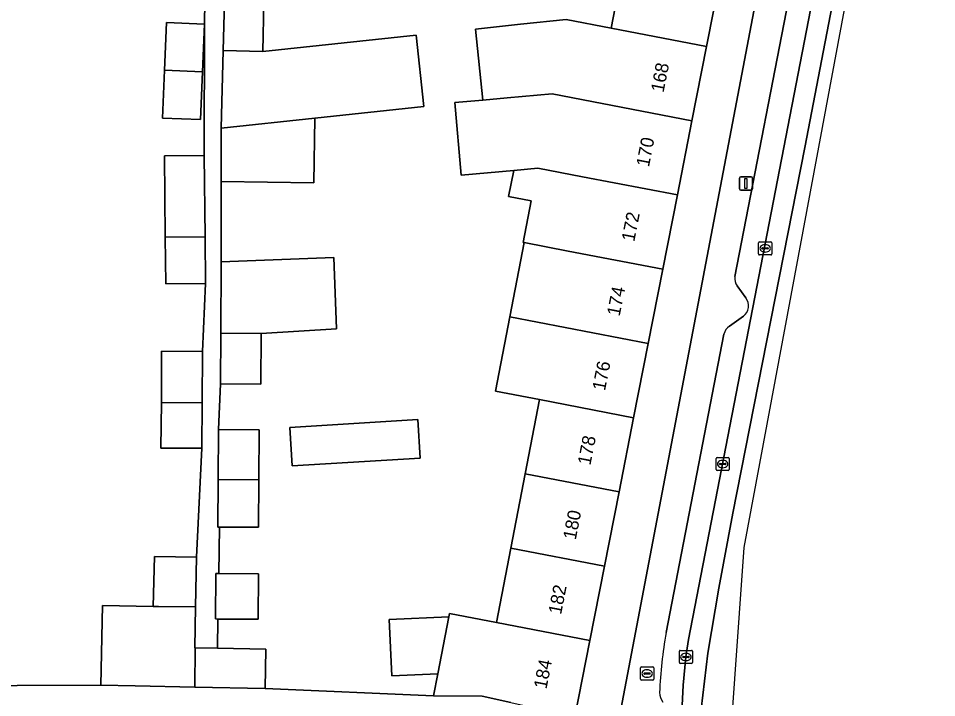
# Model space of a CAD drawing. Extents: x 159053 to 160042, y 380449 to 381423.
# Drawn here: x 159922.5 to 159992.2, y 380914.4 to 380966 of the extents above; entities that cross this region are included whole.
import ezdxf

# ---------------------------------------------------------------- set-up
doc = ezdxf.new("R2010")
doc.units = 0
for name, color, linetype in [('IMGEO_Brandkraan', 7, 'Continuous'), ('IMGEO_Erf', 7, 'Continuous'), ('IMGEO_Kolk', 7, 'Continuous'), ('IMGEO_Lichtmast', 7, 'Continuous'), ('IMGEO_Pand', 7, 'Continuous'), ('IMGEO_Pand_nummerreeks', 7, 'Continuous'), ('IMGEO_Parkeervlak_open', 7, 'Continuous'), ('IMGEO_Rijbaan_lokaal_gesloten', 7, 'Continuous'), ('IMGEO_Rijbaan_lokaal_open', 7, 'Continuous'), ('IMGEO_Voetpad_open', 7, 'Continuous')]:
    doc.layers.add(name, color=color, linetype=linetype)

msp = doc.modelspace()

# ---------------------------------------------------------------- linework, layer by layer
at = {"layer": 'IMGEO_Brandkraan'}
for p, q in [((159969.712, 380915.773), (159969.712, 380916.625)), ((159969.787, 380916.699), (159970.639, 380916.699)), ((159970.713, 380916.625), (159970.713, 380915.773)), ((159969.971, 380916.193), (159969.971, 380916.205)), ((159970.409, 380916.156), (159970.011, 380916.156)), ((159970.014, 380916.242), (159970.412, 380916.242)), ((159970.223, 380915.919), (159970.198, 380915.919)), ((159970.2, 380916.479), (159970.225, 380916.479)), ((159970.455, 380916.205), (159970.455, 380916.193)), ((159970.639, 380915.699), (159969.787, 380915.699))]:
    msp.add_line(p, q, dxfattribs=at)
for points in [[(159969.712, 380915.773), (159969.712, 380916.625)], [(159969.787, 380916.699), (159970.639, 380916.699)], [(159970.713, 380916.625), (159970.713, 380915.773)], [(159970.639, 380915.699), (159969.787, 380915.699)]]:
    msp.add_lwpolyline(points, dxfattribs=at)
for centre, radius, start, end in [((159969.789, 380916.623), 0.0765, 91.55205, 178.44795), ((159969.789, 380916.623), 0.0765, 91.55205, 178.44795), ((159970.637, 380916.623), 0.0765, 1.55205, 88.44795), ((159970.637, 380916.623), 0.0765, 1.55205, 88.44795), ((159970.011, 380916.202), 0.0403, 85.87752, 175.75265), ((159970.008, 380916.192), 0.0366, 178.93798, 274.71019), ((159970.412, 380916.199), 0.043, 264.86636, 352.45326), ((159970.416, 380916.204), 0.0386, 1.73085, 96.63898), ((159969.789, 380915.775), 0.0765, 181.55205, 268.44795), ((159969.789, 380915.775), 0.0765, 181.55205, 268.44795), ((159970.637, 380915.775), 0.0765, 271.55205, 358.44795), ((159970.637, 380915.775), 0.0765, 271.55205, 358.44795)]:
    msp.add_arc(centre, radius, start, end, dxfattribs=at)
for centre, major_axis, ratio, start_param, end_param in [((159970.199, 380916.199), (-0.387, 0.002), 0.722429, 4.712389, 7.853982), ((159970.224, 380916.199), (-0.39, 0.002), 0.717154, 1.570796, 4.712389)]:
    msp.add_ellipse(centre, major_axis=major_axis, ratio=ratio, start_param=start_param, end_param=end_param, dxfattribs=at)
at = {"layer": 'IMGEO_Erf'}
for points in [[(159979.998, 380980.576), (159978.07, 380980.923), (159976.935, 380975.136), (159975.828, 380969.492), (159974.721, 380963.851), (159973.614, 380958.208), (159972.507, 380952.565), (159971.401, 380946.923), (159970.294, 380941.28), (159969.187, 380935.638), (159968.08, 380929.996), (159966.973, 380924.352), (159965.866, 380918.71), (159964.73, 380912.918), (159967.079, 380912.64)], [(159968.22, 380913.465), (159980.751, 380979.327)], [(159915.97, 380915.268), (159928.704, 380915.322), (159928.835, 380921.372), (159932.7, 380921.301), (159932.782, 380925.101), (159935.993, 380925.032), (159936.39, 380933.315), (159933.275, 380933.334), (159933.323, 380936.801), (159933.32, 380940.692), (159936.435, 380940.673), (159936.668, 380945.845), (159933.652, 380945.813), (159933.615, 380949.349), (159933.549, 380955.532), (159936.565, 380955.564), (159936.594, 380965.555), (159936.655, 380970.809)], [(159941.11, 380967.221), (159941.013, 380963.475), (159952.673, 380964.724), (159953.255, 380959.299), (159944.967, 380958.411), (159944.889, 380953.485), (159937.864, 380953.597), (159937.863, 380947.481), (159946.42, 380947.805), (159946.625, 380942.394), (159940.884, 380942.04), (159940.857, 380938.191), (159937.814, 380938.212), (159937.65, 380934.742), (159940.732, 380934.723), (159940.708, 380930.912), (159940.686, 380927.309), (159937.725, 380927.327), (159937.677, 380923.797), (159940.692, 380923.778), (159940.67, 380920.323), (159937.593, 380920.342), (159937.578, 380918.121), (159941.258, 380918.041), (159941.193, 380915.052), (159953.994, 380914.513), (159954.315, 380916.179), (159950.824, 380916.012), (159950.619, 380920.299), (159955.15, 380920.516), (159955.198, 380920.765), (159958.768, 380920.077), (159959.856, 380925.723), (159960.944, 380931.369), (159962.032, 380937.015), (159958.706, 380937.655), (159959.793, 380943.301), (159960.88, 380948.949), (159960.798, 380948.965), (159961.405, 380952.113), (159959.694, 380952.442), (159960.076, 380954.426), (159956.098, 380954.071), (159955.606, 380959.59), (159957.736, 380959.78), (159957.172, 380965.179), (159960.583, 380965.536), (159964.072, 380965.9), (159967.472, 380965.246), (159968.56, 380970.892)]]:
    msp.add_lwpolyline(points, dxfattribs=at)
for points in [[(159936.594, 380965.555), (159936.446, 380961.925), (159936.298, 380958.294), (159933.398, 380958.413), (159933.545, 380962.043), (159933.693, 380965.673)], [(159952.794, 380935.505), (159952.974, 380932.573), (159943.248, 380931.975), (159943.067, 380934.907)]]:
    msp.add_lwpolyline(points, close=True, dxfattribs=at)
at = {"layer": 'IMGEO_Kolk'}
for p, q in [((159978.674, 380948.081), (159978.674, 380948.933)), ((159978.749, 380949.007), (159979.601, 380949.007)), ((159979.162, 380948.787), (159979.187, 380948.787)), ((159979.675, 380948.933), (159979.675, 380948.081)), ((159979.601, 380948.007), (159978.749, 380948.007)), ((159978.933, 380948.501), (159978.933, 380948.513)), ((159979.371, 380948.464), (159978.973, 380948.464)), ((159978.976, 380948.55), (159979.374, 380948.55)), ((159979.185, 380948.227), (159979.16, 380948.227)), ((159979.417, 380948.513), (159979.417, 380948.501)), ((159975.526, 380932.619), (159976.378, 380932.619)), ((159975.451, 380931.693), (159975.451, 380932.545)), ((159975.71, 380932.113), (159975.71, 380932.125)), ((159976.148, 380932.076), (159975.75, 380932.076)), ((159975.753, 380932.162), (159976.151, 380932.162)), ((159975.939, 380932.399), (159975.964, 380932.399)), ((159976.194, 380932.125), (159976.194, 380932.113)), ((159976.452, 380932.545), (159976.452, 380931.693)), ((159976.378, 380931.619), (159975.526, 380931.619)), ((159975.962, 380931.839), (159975.937, 380931.839)), ((159972.734, 380917.96), (159973.586, 380917.96)), ((159972.659, 380917.034), (159972.659, 380917.886)), ((159972.918, 380917.454), (159972.918, 380917.466)), ((159973.356, 380917.417), (159972.958, 380917.417)), ((159972.961, 380917.503), (159973.359, 380917.503)), ((159973.147, 380917.74), (159973.172, 380917.74)), ((159973.402, 380917.466), (159973.402, 380917.454)), ((159973.66, 380917.886), (159973.66, 380917.034)), ((159973.586, 380916.96), (159972.734, 380916.96)), ((159973.17, 380917.18), (159973.145, 380917.18))]:
    msp.add_line(p, q, dxfattribs=at)
for points in [[(159978.674, 380948.081), (159978.674, 380948.933)], [(159978.749, 380949.007), (159979.601, 380949.007)], [(159979.675, 380948.933), (159979.675, 380948.081)], [(159979.601, 380948.007), (159978.749, 380948.007)], [(159975.526, 380932.619), (159976.378, 380932.619)], [(159975.451, 380931.693), (159975.451, 380932.545)], [(159976.452, 380932.545), (159976.452, 380931.693)], [(159976.378, 380931.619), (159975.526, 380931.619)], [(159972.734, 380917.96), (159973.586, 380917.96)], [(159972.659, 380917.034), (159972.659, 380917.886)], [(159973.66, 380917.886), (159973.66, 380917.034)], [(159973.586, 380916.96), (159972.734, 380916.96)]]:
    msp.add_lwpolyline(points, dxfattribs=at)
for centre, radius, start, end in [((159978.751, 380948.931), 0.0765, 91.55205, 178.44795), ((159978.751, 380948.931), 0.0765, 91.55205, 178.44795), ((159979.599, 380948.931), 0.0765, 1.55205, 88.44795), ((159979.599, 380948.931), 0.0765, 1.55205, 88.44795), ((159978.751, 380948.083), 0.0765, 181.55205, 268.44795), ((159978.751, 380948.083), 0.0765, 181.55205, 268.44795), ((159978.973, 380948.51), 0.0403, 85.87752, 175.75265), ((159978.97, 380948.5), 0.0366, 178.93798, 274.71019), ((159979.374, 380948.507), 0.043, 264.86636, 352.45326), ((159979.378, 380948.512), 0.0386, 1.73085, 96.63898), ((159979.599, 380948.083), 0.0765, 271.55205, 358.44795), ((159979.599, 380948.083), 0.0765, 271.55205, 358.44795), ((159975.528, 380932.543), 0.0765, 91.55205, 178.44795), ((159975.528, 380932.543), 0.0765, 91.55205, 178.44795), ((159976.376, 380932.543), 0.0765, 1.55205, 88.44795), ((159976.376, 380932.543), 0.0765, 1.55205, 88.44795), ((159975.75, 380932.122), 0.0403, 85.87752, 175.75265), ((159975.747, 380932.112), 0.0366, 178.93798, 274.71019), ((159976.151, 380932.119), 0.043, 264.86636, 352.45326), ((159976.155, 380932.124), 0.0386, 1.73085, 96.63898), ((159975.528, 380931.695), 0.0765, 181.55205, 268.44795), ((159975.528, 380931.695), 0.0765, 181.55205, 268.44795), ((159976.376, 380931.695), 0.0765, 271.55205, 358.44795), ((159976.376, 380931.695), 0.0765, 271.55205, 358.44795), ((159972.736, 380917.884), 0.0765, 91.55205, 178.44795), ((159972.736, 380917.884), 0.0765, 91.55205, 178.44795), ((159973.584, 380917.884), 0.0765, 1.55205, 88.44795), ((159973.584, 380917.884), 0.0765, 1.55205, 88.44795), ((159972.958, 380917.463), 0.0403, 85.87752, 175.75265), ((159972.955, 380917.453), 0.0366, 178.93798, 274.71019), ((159973.359, 380917.46), 0.043, 264.86636, 352.45326), ((159973.363, 380917.465), 0.0386, 1.73085, 96.63898), ((159972.736, 380917.036), 0.0765, 181.55205, 268.44795), ((159972.736, 380917.036), 0.0765, 181.55205, 268.44795), ((159973.584, 380917.036), 0.0765, 271.55205, 358.44795), ((159973.584, 380917.036), 0.0765, 271.55205, 358.44795)]:
    msp.add_arc(centre, radius, start, end, dxfattribs=at)
for centre, major_axis, ratio, start_param, end_param in [((159979.161, 380948.507), (-0.387, 0.002), 0.722429, 4.712389, 7.853982), ((159979.186, 380948.507), (-0.39, 0.002), 0.717154, 1.570796, 4.712389), ((159975.938, 380932.119), (-0.387, 0.002), 0.722429, 4.712389, 7.853982), ((159975.963, 380932.119), (-0.39, 0.002), 0.717154, 1.570796, 4.712389), ((159973.146, 380917.46), (-0.387, 0.002), 0.722429, 4.712389, 7.853982), ((159973.171, 380917.46), (-0.39, 0.002), 0.717154, 1.570796, 4.712389)]:
    msp.add_ellipse(centre, major_axis=major_axis, ratio=ratio, start_param=start_param, end_param=end_param, dxfattribs=at)
at = {"layer": 'IMGEO_Lichtmast'}
for p, q in [((159977.224, 380953.037), (159977.224, 380953.837)), ((159977.224, 380953.837), (159977.224, 380953.037)), ((159977.324, 380953.937), (159978.114, 380953.937)), ((159978.114, 380953.937), (159977.324, 380953.937)), ((159978.214, 380953.837), (159978.214, 380953.037)), ((159978.214, 380953.037), (159978.214, 380953.837)), ((159978.114, 380952.937), (159977.324, 380952.937)), ((159977.324, 380952.937), (159978.114, 380952.937))]:
    msp.add_line(p, q, dxfattribs=at)
msp.add_lwpolyline([(159977.644, 380953.812), (159977.794, 380953.812), (159977.794, 380953.062), (159977.644, 380953.062), (159977.644, 380953.812)], dxfattribs=at)
for centre, start, end in [((159977.324, 380953.837), 90, 180), ((159977.324, 380953.837), 90, 180), ((159978.114, 380953.837), 0, 90), ((159978.114, 380953.837), 360, 90), ((159977.324, 380953.037), 180, 270), ((159977.324, 380953.037), 180, 270), ((159978.114, 380953.037), 270, 0), ((159978.114, 380953.037), 270, 0)]:
    msp.add_arc(centre, 0.1, start, end, dxfattribs=at)
at = {"layer": 'IMGEO_Pand'}
for points in [[(159975.828, 380969.492), (159968.56, 380970.892), (159967.472, 380965.246), (159974.721, 380963.851)], [(159938.114, 380967.299), (159938.017, 380963.552), (159941.013, 380963.475), (159941.11, 380967.221)], [(159936.594, 380965.555), (159933.693, 380965.673), (159933.545, 380962.043), (159936.446, 380961.925)], [(159959.585, 380959.945), (159963.008, 380960.25), (159973.614, 380958.208), (159974.721, 380963.851), (159967.472, 380965.246), (159964.072, 380965.9), (159960.583, 380965.536), (159957.172, 380965.179), (159957.736, 380959.78)], [(159941.013, 380963.475), (159938.017, 380963.552), (159937.864, 380957.649), (159944.967, 380958.411), (159953.255, 380959.299), (159952.673, 380964.724)], [(159936.446, 380961.925), (159933.545, 380962.043), (159933.398, 380958.413), (159936.298, 380958.294)], [(159973.614, 380958.208), (159963.008, 380960.25), (159959.585, 380959.945), (159957.736, 380959.78), (159955.606, 380959.59), (159956.098, 380954.071), (159960.076, 380954.426), (159961.921, 380954.603), (159965.296, 380953.954), (159972.507, 380952.565)], [(159944.967, 380958.411), (159937.864, 380957.649), (159937.864, 380953.597), (159944.889, 380953.485)], [(159936.565, 380955.564), (159933.549, 380955.532), (159933.615, 380949.349), (159936.631, 380949.381)], [(159972.507, 380952.565), (159965.296, 380953.954), (159961.921, 380954.603), (159960.076, 380954.426), (159959.694, 380952.442), (159961.405, 380952.113), (159960.798, 380948.965), (159960.88, 380948.949), (159964.208, 380948.308), (159971.401, 380946.923)], [(159936.631, 380949.381), (159933.615, 380949.349), (159933.652, 380945.813), (159936.668, 380945.845)], [(159971.401, 380946.923), (159964.208, 380948.308), (159960.88, 380948.949), (159959.793, 380943.301), (159970.294, 380941.28)], [(159937.863, 380947.481), (159937.841, 380942.061), (159940.884, 380942.04), (159946.625, 380942.394), (159946.42, 380947.805)], [(159970.294, 380941.28), (159959.793, 380943.301), (159958.706, 380937.655), (159962.032, 380937.015), (159969.187, 380935.638)], [(159940.884, 380942.04), (159937.841, 380942.061), (159937.814, 380938.212), (159940.857, 380938.191)], [(159936.435, 380940.673), (159933.32, 380940.692), (159933.323, 380936.801), (159936.411, 380936.777)], [(159936.411, 380936.777), (159933.323, 380936.801), (159933.275, 380933.334), (159936.39, 380933.315)], [(159969.187, 380935.638), (159962.032, 380937.015), (159960.944, 380931.369), (159968.08, 380929.996)], [(159943.067, 380934.907), (159943.248, 380931.975), (159952.974, 380932.573), (159952.794, 380935.505)], [(159937.65, 380934.742), (159937.627, 380930.931), (159940.708, 380930.912), (159940.732, 380934.723)], [(159968.08, 380929.996), (159960.944, 380931.369), (159959.856, 380925.723), (159966.973, 380924.352)], [(159940.708, 380930.912), (159937.627, 380930.931), (159937.605, 380927.328), (159937.725, 380927.327), (159940.686, 380927.309)], [(159958.768, 380920.077), (159965.866, 380918.71), (159966.973, 380924.352), (159959.856, 380925.723)], [(159935.993, 380925.032), (159932.782, 380925.101), (159932.7, 380921.301), (159933.085, 380921.302), (159935.912, 380921.26)], [(159940.692, 380923.778), (159937.677, 380923.797), (159937.453, 380923.798), (159937.432, 380920.343), (159937.593, 380920.342), (159940.67, 380920.323)], [(159935.912, 380921.26), (159933.085, 380921.302), (159932.7, 380921.301), (159928.835, 380921.372), (159928.704, 380915.322), (159931.33, 380915.265), (159935.845, 380915.167), (159935.889, 380918.157), (159935.845, 380918.158)], [(159965.866, 380918.71), (159958.768, 380920.077), (159955.198, 380920.765), (159955.15, 380920.516), (159954.315, 380916.179), (159953.994, 380914.513), (159957.687, 380914.468), (159959.847, 380913.993), (159964.73, 380912.918)], [(159955.15, 380920.516), (159950.619, 380920.299), (159950.824, 380916.012), (159954.315, 380916.179)], [(159941.258, 380918.041), (159937.578, 380918.121), (159935.889, 380918.157), (159935.845, 380915.167), (159941.193, 380915.052)]]:
    msp.add_lwpolyline(points, close=True, dxfattribs=at)
at = {"layer": 'IMGEO_Parkeervlak_open'}
for points in [[(159972.773, 380911.751), (159972.955, 380915.322), (159973.157, 380917.46), (159973.351, 380918.792), (159989.087, 381000), (159989.783, 381003.618), (159989.64, 381003.102), (159989.31, 381002.602), (159988.98, 381002.326), (159987.877, 381001.534)], [(159987.447, 381000.909), (159986.043, 380993.616), (159976.886, 380946.368)], [(159977.047, 380945.654), (159977.699, 380944.75)], [(159977.522, 380943.351), (159976.47, 380942.593)], [(159976.045, 380941.999), (159971.648, 380919.308)]]:
    msp.add_lwpolyline(points, dxfattribs=at)
for centre, radius, start, end in [((159977.796, 380946.198), 0.925, 169.41164, 216.00259), ((159976.947, 380944.134), 0.972, 306.28501, 39.29361), ((159976.958, 380941.795), 0.936, 121.43938, 167.39407), ((160007.936, 380913.085), 36.818, 170.26916, 177.40661), ((159972.201, 380914.718), 1.045, 178.20423, 221.26421)]:
    msp.add_arc(centre, radius, start, end, dxfattribs=at)
at = {"layer": 'IMGEO_Rijbaan_lokaal_gesloten'}
for points in [[(159982.186, 380956.184), (159986.814, 380980.291), (159991.264, 381003.327), (159989.783, 381003.618), (159989.087, 381000), (159973.351, 380918.792), (159973.157, 380917.46), (159972.955, 380915.322), (159972.773, 380911.751), (159972.762, 380911.536), (159972.512, 380906.481), (159971.578, 380886.802), (159971.541, 380886.244), (159972.959, 380886.176), (159974.069, 380906.385), (159974.322, 380913.489), (159974.829, 380917.74), (159975.654, 380922.688), (159976.732, 380928.397)], [(159974.764, 380886.09), (159974.78, 380886.201), (159977.587, 380925.77), (159988.561, 380984.741), (159992.204, 381003.143), (159991.264, 381003.327), (159986.814, 380980.291), (159982.186, 380956.184), (159976.732, 380928.397), (159975.654, 380922.688), (159974.829, 380917.74), (159974.322, 380913.489), (159974.069, 380906.385), (159972.959, 380886.176)]]:
    msp.add_lwpolyline(points, close=True, dxfattribs=at)
at = {"layer": 'IMGEO_Rijbaan_lokaal_open'}
msp.add_lwpolyline([(159959.847, 380913.993), (159957.687, 380914.468), (159953.994, 380914.513), (159941.193, 380915.052), (159935.845, 380915.167), (159931.33, 380915.265), (159928.704, 380915.322), (159915.97, 380915.268), (159908.86, 380913.706)], dxfattribs=at)
at = {"layer": 'IMGEO_Voetpad_open'}
for points in [[(159976.886, 380946.368), (159986.043, 380993.616), (159987.447, 381000.909)], [(159980.751, 380979.327), (159968.22, 380913.465)], [(159936.655, 380970.809), (159936.594, 380965.555), (159936.565, 380955.564), (159936.631, 380949.381), (159936.668, 380945.845), (159936.435, 380940.673), (159936.411, 380936.777), (159936.39, 380933.315), (159935.993, 380925.032), (159935.912, 380921.26), (159935.845, 380918.158), (159935.889, 380918.157), (159937.578, 380918.121), (159937.593, 380920.342), (159937.432, 380920.343), (159937.453, 380923.798), (159937.677, 380923.797), (159937.725, 380927.327), (159937.605, 380927.328), (159937.627, 380930.931), (159937.65, 380934.742), (159937.814, 380938.212), (159937.841, 380942.061), (159937.863, 380947.481), (159937.864, 380953.597), (159937.864, 380957.649), (159938.017, 380963.552), (159938.114, 380967.299)], [(159977.699, 380944.75), (159977.047, 380945.654)], [(159976.47, 380942.593), (159977.522, 380943.351)], [(159971.648, 380919.308), (159976.045, 380941.999)]]:
    msp.add_lwpolyline(points, dxfattribs=at)
for centre, radius, start, end in [((159977.796, 380946.198), 0.925, 169.41164, 216.00259), ((159976.947, 380944.134), 0.972, 306.28501, 39.29361), ((159976.958, 380941.795), 0.936, 121.43938, 167.39407), ((160007.936, 380913.085), 36.818, 170.26916, 177.40661), ((159972.201, 380914.718), 1.045, 178.20423, 221.26421)]:
    msp.add_arc(centre, radius, start, end, dxfattribs=at)

# ---------------------------------------------------------------- texts
at = {"layer": 'IMGEO_Pand_nummerreeks'}
for s, rotation, p in [('168', 78.90166, (159971.459, 380960.314)), ('170', 78.90202, (159970.348, 380954.647)), ('172', 78.90202, (159969.235, 380948.974)), ('174', 78.90202, (159968.123, 380943.309)), ('176', 78.90166, (159967.012, 380937.642)), ('178', 78.90166, (159965.901, 380931.979)), ('180', 78.90166, (159964.789, 380926.312)), ('182', 78.90166, (159963.677, 380920.639)), ('184', 78.90202, (159962.565, 380914.974))]:
    msp.add_text(s, height=1, rotation=rotation, dxfattribs=at).set_placement(p)

doc.saveas('drawing.dxf')
